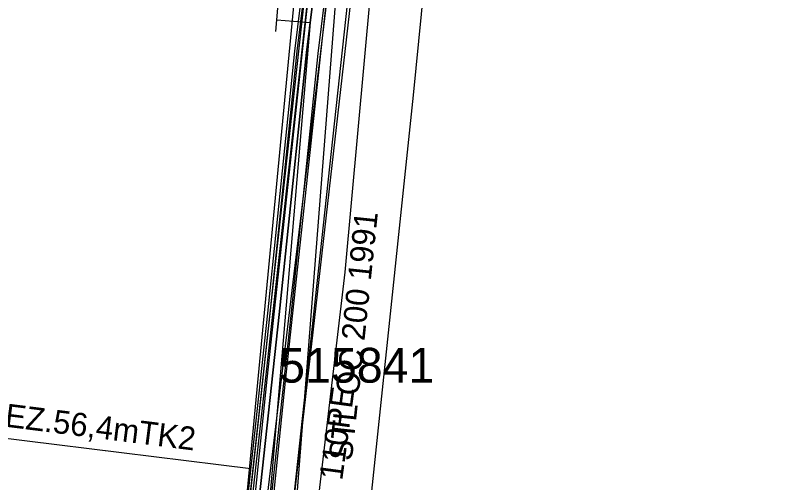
# Model space of a CAD drawing. Extents: x -746464 to -745690, y -1051581 to -1049993.
# Drawn here: x -746147.01 to -746113.78, y -1050928.11 to -1050907.99 of the extents above; entities that cross this region are included whole.
import ezdxf

# ---------------------------------------------------------------- set-up
doc = ezdxf.new("R2010")
doc.units = 0
for name, color, linetype in [('04_CETIN_neprovozovane', 7, 'Continuous'), ('04_CETIN_sdelovaci_podzem', 7, 'Continuous'), ('37_TVNET_sdelovaci_televizni kabely', 7, 'Continuous'), ('45_Eltodo_napajeci_kabel_NN', 7, 'Continuous'), ('45_Eltodo_popisy', 7, 'Continuous'), ('45_Eltodo_vedeni_NN_zemni', 7, 'Continuous'), ('48_Prazs_plynarenska_STL', 7, 'Continuous'), ('48_Prazs_plynarenska_STL_popisy', 7, 'Continuous'), ('51_PVaK_kanal_jednotna_overena poloha_rad', 7, 'Continuous'), ('51_PVaK_kanal_negravitacni_overena poloha', 7, 'Continuous'), ('51_PVaK_kanal_popisy', 7, 'Continuous'), ('51_PVaK_vodovod_NEPROVOZUJE PVK_neoverene poloha', 7, 'Continuous'), ('55_PREdi_chranicky', 7, 'Continuous'), ('55_PREdi_NN', 7, 'Continuous'), ('55_PREdi_stavby_popisy', 7, 'Continuous'), ('55_PREdi_VN', 7, 'Continuous'), ('55_PREdi_ZRUSENE_elektro', 7, 'Continuous')]:
    doc.layers.add(name, color=color, linetype=linetype)

msp = doc.modelspace()

# ---------------------------------------------------------------- linework, layer by layer
at = {"layer": '04_CETIN_neprovozovane'}
msp.add_lwpolyline([(-746139.1, -1050955.08), (-746136.85, -1050934.54), (-746132.62, -1050899.26), (-746131.56, -1050889.42), (-746130.25, -1050875.59), (-746129.56, -1050868.17)], dxfattribs=at)
at = {"layer": '04_CETIN_sdelovaci_podzem'}
for points in [[(-746139.76, -1050955.44), (-746136.33, -1050924.64), (-746133.72, -1050901.04), (-746133.09, -1050894.99)], [(-746136.33, -1050924.64), (-746133.72, -1050901.04)]]:
    msp.add_lwpolyline(points, dxfattribs=at)
at = {"layer": '37_TVNET_sdelovaci_televizni kabely'}
msp.add_lwpolyline([(-745984.595, -1050626.363), (-746079.15, -1050602.616), (-746117.902, -1050728.62), (-746140.499, -1050964.785), (-746150.343, -1051014.385), (-746134.374, -1051025.766), (-746053.56, -1051028.358)], dxfattribs=at)
at = {"layer": '45_Eltodo_napajeci_kabel_NN'}
msp.add_lwpolyline([(-746165.45, -1051019.12), (-746165.712, -1051018.023), (-746163.467, -1051013.836), (-746155.197, -1051018.912), (-746150.32, -1051019.043), (-746148.604, -1051010.158), (-746143.982, -1050988.385), (-746139.729, -1050968.164), (-746137.496, -1050944.441), (-746135.374, -1050923.74), (-746132.775, -1050899.638), (-746130.229, -1050876.488), (-746127.576, -1050852.278), (-746125.136, -1050831.143), (-746122.376, -1050803.534), (-746119.744, -1050781.489), (-746120.222, -1050780.456), (-746117.893, -1050761.331)], dxfattribs=at)
at = {"layer": '45_Eltodo_vedeni_NN_zemni'}
for points in [[(-746136.17, -1050923.656), (-746133.57, -1050899.551)], [(-746138.292, -1050944.363), (-746136.17, -1050923.656)]]:
    msp.add_lwpolyline(points, dxfattribs=at)
at = {"layer": '48_Prazs_plynarenska_STL'}
msp.add_lwpolyline([(-746134.09, -1050952.91), (-746133.039, -1050941.724), (-746129.85, -1050911.42), (-746128.924, -1050901.967)], dxfattribs=at)
at = {"layer": '51_PVaK_kanal_jednotna_overena poloha_rad'}
msp.add_lwpolyline([(-746138.29, -1050957.71), (-746135.482, -1050933.089), (-746132.48, -1050906.76)], dxfattribs=at)
at = {"layer": '51_PVaK_kanal_negravitacni_overena poloha'}
msp.add_lwpolyline([(-746129.99, -1050889.91), (-746131.16, -1050900.96), (-746132.82, -1050919.05), (-746135.39, -1050940.9), (-746136.9, -1050954.59)], dxfattribs=at)
at = {"layer": '51_PVaK_vodovod_NEPROVOZUJE PVK_neoverene poloha'}
msp.add_lwpolyline([(-746131.754, -1050898.624), (-746138.364, -1050959.474), (-746155.156, -1050956.606)], dxfattribs=at)
at = {"layer": '55_PREdi_chranicky'}
msp.add_lwpolyline([(-746133.32, -1050900.25), (-746132.824, -1050900.311), (-746133.973, -1050909.636), (-746135.143, -1050920.923), (-746136.593, -1050934.304), (-746138.515, -1050951.796), (-746139.037, -1050954.452), (-746139.295, -1050956.338), (-746139.79, -1050956.27), (-746140.285, -1050956.202), (-746140.023, -1050954.288), (-746139.505, -1050951.644), (-746137.587, -1050934.196), (-746136.137, -1050920.817), (-746134.967, -1050909.524), (-746133.816, -1050900.189), (-746133.32, -1050900.25)], close=True, dxfattribs=at)
at = {"layer": '55_PREdi_NN'}
for points in [[(-746079.707, -1050608.094), (-746081.337, -1050613.521), (-746088.598, -1050639.168), (-746100.883, -1050680.307), (-746109.804, -1050710.935), (-746113.542, -1050724.97), (-746114.797, -1050736.143), (-746116.957, -1050755.942), (-746121.273, -1050791.507), (-746121.329, -1050792.488), (-746122.44, -1050801.822), (-746124.772, -1050826.479), (-746132.514, -1050898.319), (-746135.263, -1050933.408), (-746137.115, -1050954.341), (-746141.612, -1050953.806)], [(-746128.424, -1050850.797), (-746130.254, -1050868.095), (-746132.604, -1050889.306), (-746136.454, -1050924.495), (-746139.792, -1050954.992)], [(-746135.793, -1050908.676), (-746135.751, -1050908.178), (-746135.709, -1050907.68), (-746135.667, -1050907.182), (-746135.624, -1050906.683)], [(-746135.751, -1050908.178), (-746134.311, -1050908.3), (-746136.43, -1050933.328), (-746138.298, -1050953.123), (-746141.477, -1050952.698)]]:
    msp.add_lwpolyline(points, dxfattribs=at)
at = {"layer": '55_PREdi_stavby_popisy'}
msp.add_lwpolyline([(-746150.415, -1050925.836), (-746149.423, -1050925.962), (-746136.862, -1050927.506)], dxfattribs=at)
at = {"layer": '55_PREdi_VN'}
for points in [[(-746142.76, -1050982.05), (-746141.66, -1050970.61), (-746140.95, -1050966.94), (-746140.63, -1050965.04), (-746139.79, -1050956.27), (-746139.53, -1050954.37), (-746139.01, -1050951.72), (-746137.09, -1050934.25), (-746135.64, -1050920.87), (-746134.47, -1050909.58), (-746133.32, -1050900.25), (-746132.97, -1050895.76), (-746132.34, -1050889.94), (-746131.88, -1050884.63), (-746131.62, -1050883.43)], [(-746131.62, -1050883.43), (-746131.88, -1050884.63), (-746132.34, -1050889.94), (-746132.97, -1050895.76), (-746133.32, -1050900.25), (-746134.47, -1050909.58), (-746135.64, -1050920.87), (-746137.09, -1050934.25), (-746139.01, -1050951.72), (-746139.53, -1050954.37), (-746139.79, -1050956.27), (-746140.63, -1050965.04), (-746140.95, -1050966.94), (-746141.66, -1050970.61), (-746142.086, -1050975.043)]]:
    msp.add_lwpolyline(points, dxfattribs=at)
at = {"layer": '55_PREdi_ZRUSENE_elektro'}
msp.add_lwpolyline([(-746142.688, -1050977.425), (-746142.056, -1050970.553), (-746141.344, -1050966.869), (-746141.027, -1050964.988), (-746140.187, -1050956.224), (-746139.925, -1050954.304), (-746139.406, -1050951.66), (-746137.488, -1050934.207), (-746136.038, -1050920.828), (-746134.867, -1050909.535), (-746133.718, -1050900.21), (-746133.368, -1050895.723), (-746132.738, -1050889.901), (-746132.276, -1050884.57), (-746132.016, -1050883.367)], dxfattribs=at)

# ---------------------------------------------------------------- texts
at = {"layer": '45_Eltodo_popisy'}
msp.add_text('515841', height=1.5, dxfattribs=at).set_placement((-746135.65, -1050923.811))
at = {"layer": '48_Prazs_plynarenska_STL_popisy'}
msp.add_text('STL OC 200 1991', height=1, rotation=83.9927, dxfattribs=at).set_placement((-746132.516, -1050927.203))
at = {"layer": '51_PVaK_kanal_popisy'}
msp.add_text('110PE', height=1, rotation=82.2919, dxfattribs=at).set_placement((-746132.93, -1050928.047))
at = {"layer": '55_PREdi_stavby_popisy'}
msp.add_text('1xNEZ.56,4mTK2', height=1, rotation=352.7977, dxfattribs=at).set_placement((-746149.856, -1050925.403))

doc.saveas('drawing.dxf')
